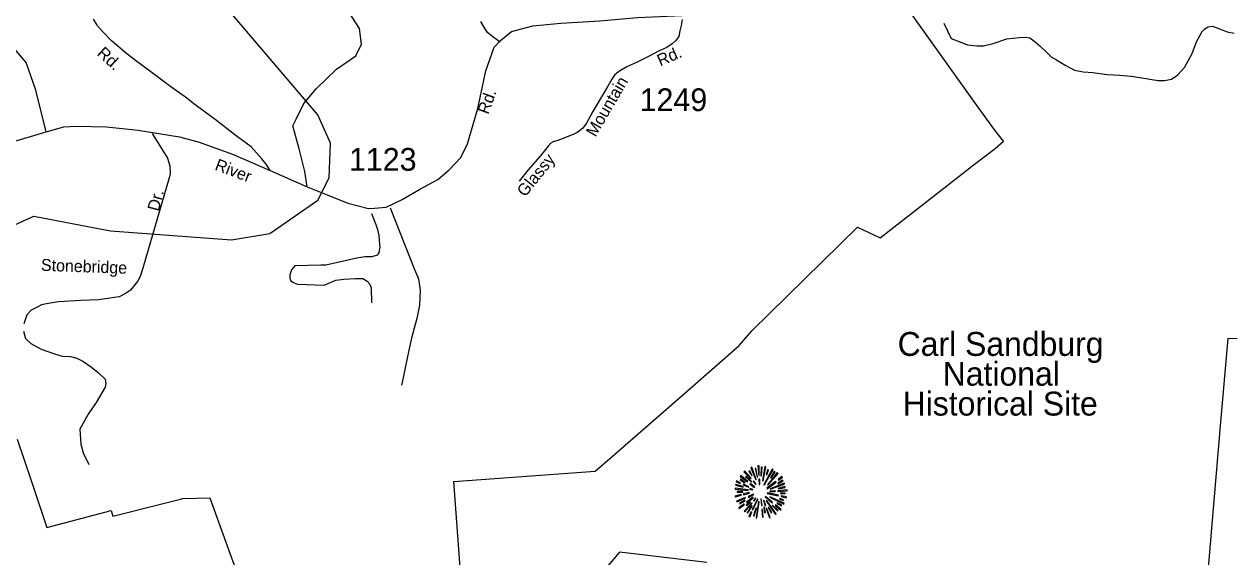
# Model space of a CAD drawing. Extents: x 884530 to 1028605, y 526725 to 653634.
# Drawn here: x 964663 to 971324, y 568759 to 571686 of the extents above; entities that cross this region are included whole.
import ezdxf

# ---------------------------------------------------------------- set-up
doc = ezdxf.new("R2010")
doc.units = 0
for name, color, linetype in [('Exist Boundary Land Use Park National US Park Service', 7, 'Continuous'), ('Exist Boundary Land Use Reservation Military US Department of Defense Label', 7, 'Continuous'), ('Exist Boundary Political City Limit New', 7, 'Continuous'), ('Exist Geographical Mountain Summit CELL', 7, 'Continuous'), ('Exist Hydrographic Creek Single Shore', 7, 'Continuous'), ('Exist Road Non-System Type 51', 7, 'Continuous'), ('Exist Road Non-System Type 51 Label', 7, 'Continuous'), ('Exist Road Secondary Type 51 Attributed', 7, 'Continuous'), ('Exist Road Secondary Type 51 Label', 7, 'Continuous'), ('Exist Road Secondary Type 51 Number Label', 7, 'Continuous'), ('Map Preparation Boundary City Limit Buffer Line', 7, 'Continuous')]:
    doc.layers.add(name, color=color, linetype=linetype)

msp = doc.modelspace()

# ---------------------------------------------------------------- linework, layer by layer
at = {"layer": 'Exist Boundary Land Use Park National US Park Service'}
for points in [[(967124.7, 567828.8), (967025.4, 569171.7), (967802.5, 569230.1), (967894.8, 569310.8), (968280.1, 569645.9), (968501.3, 569839.1), (968593.1, 569920.7), (968664.2, 570000), (969243.8, 570570.5), (969369.6, 570511.7), (969719, 570785.1), (969887.8, 570917.1), (970000.9, 571003.9), (970047.2, 571043.5), (970000, 571104.1), (969903.1, 571238.5), (969525.8, 571763.1)], [(971330.9, 569957.4), (971280.5, 569958.9), (971239, 569477.8), (971149.3, 568438.1)], [(968415.4, 568727.4), (967935.5, 568784.1), (967665.6, 568466)]]:
    msp.add_lwpolyline(points, dxfattribs=at)
at = {"layer": 'Exist Boundary Political City Limit New'}
msp.add_lwpolyline([(964624.8, 569404.9), (964701.2, 569177.2), (964710, 569151), (964787.9, 568919), (965140.8, 569013), (965150.1, 568982.2), (965419, 569049.8), (965523.1, 569075.9), (965532.8, 569078.3), (965683.3, 569082.9), (965795.1, 568773.8), (965857, 568602.9)], dxfattribs=at)
at = {"layer": 'Exist Geographical Mountain Summit CELL'}
for points in [[(968620.2, 569225.3), (968656.2, 569187.9), (968659.5, 569190.4), (968624.3, 569230)], [(968647.8, 569226.8), (968663.4, 569205), (968665.3, 569206.4), (968651.9, 569230.8)], [(968658.7, 569248.6), (968684.9, 569181.7), (968687.8, 569182.7), (968663.8, 569251.1)], [(968692.6, 569196.6), (968695.1, 569197.3), (968686, 569245.3), (968681.7, 569244.2)], [(968697.3, 569258), (968701.3, 569206), (968704.5, 569206.4), (968703.1, 569259.1)], [(968713.3, 569203.9), (968717.2, 569203.9), (968720.9, 569251.1), (968715.4, 569251.1)], [(968725.3, 569175.5), (968740.2, 569252.5), (968734.7, 569254.3), (968722, 569176.3)], [(968728.5, 569153.7), (968731.4, 569151.9), (968780.1, 569236.5), (968774.7, 569240.2)], [(968743, 569210.7), (968746.3, 569209.6), (968755.8, 569236.5), (968751.1, 569238.3)], [(968749.6, 569155.1), (968751.8, 569153), (968807.4, 569217.3), (968803.4, 569222)], [(968787, 569226.8), (968766, 569193.3), (968768.9, 569192.2), (968791.4, 569223.5)], [(968574.1, 569151.5), (968615.5, 569142), (968616.6, 569145.3), (968575.2, 569156.2)], [(968577, 569170.8), (968599.5, 569162.1), (968600.6, 569165), (968578.5, 569175.9)], [(968598.8, 569181.7), (968624.6, 569165.3), (968626.8, 569167.9), (968601.7, 569185.7)], [(968599.9, 569200.6), (968639.5, 569170), (968641.7, 569172.2), (968603.5, 569205)], [(968615.5, 569153.7), (968646, 569141.7), (968647.1, 569143.9), (968617.7, 569157.7)], [(968628.2, 569197.6), (968660.9, 569168.6), (968663.1, 569170.8), (968631.1, 569202.8)], [(968651.9, 569159.1), (968676.9, 569140.2), (968679.1, 569143.1), (968654.4, 569162.4)], [(968671.5, 569172.2), (968685.3, 569155.8), (968687.4, 569158), (968674.7, 569175.2)], [(968702.7, 569184.6), (968704.1, 569155.5), (968706.7, 569155.8), (968706.7, 569184.9)], [(968746.3, 569135.2), (968748.1, 569132.6), (968796.8, 569168.6), (968793.6, 569173)], [(968763.4, 569132.3), (968764.5, 569130), (968842.6, 569158.7), (968840.8, 569163.5)], [(968807.4, 569160.3), (968835, 569175.2), (968832.1, 569180.2), (968806, 569162.8)], [(968807.4, 569183.1), (968809.2, 569180.6), (968832.1, 569196.9), (968828.4, 569200.6)], [(968570.1, 569092.7), (968571.5, 569087.5), (968607.5, 569098.1), (968605.3, 569101.4)], [(968571.5, 569130.4), (968643.5, 569123.5), (968643.8, 569126.4), (968571.5, 569135.5)], [(968579.9, 569065), (968582.5, 569060.3), (968627.9, 569080.3), (968626.4, 569085)], [(968583.6, 569113), (968613.3, 569114.5), (968613.3, 569118.1), (968582.5, 569118.1)], [(968615.9, 569104), (968616.9, 569099.2), (968650.1, 569107.6), (968649.3, 569111.2)], [(968633.6, 569058.5), (968636.6, 569054.8), (968671.1, 569083.2), (968669.3, 569085.7)], [(968643.5, 569089.7), (968645.7, 569085), (968674.4, 569100.2), (968673.3, 569103.6)], [(968652.2, 569129.4), (968669.3, 569127.1), (968669.7, 569129.4), (968652.9, 569133.7)], [(968672.2, 569067.9), (968675.5, 569065), (968685.6, 569081.4), (968683.8, 569082.8)], [(968736.6, 569088.7), (968775.1, 569053.4), (968777.6, 569057.7), (968738.4, 569090.9)], [(968747.7, 569105.8), (968808.5, 569093.8), (968809.6, 569098.1), (968748.9, 569109.4)], [(968761.6, 569086.1), (968839.7, 569047.9), (968841.5, 569053.4), (968763.1, 569089)], [(968762.4, 569119.6), (968762.4, 569116.7), (968792.5, 569116.7), (968793.2, 569121.7)], [(968805.6, 569118.5), (968857.9, 569121.7), (968858.2, 569126.4), (968806, 569121.7)], [(968809.2, 569132.3), (968845.9, 569138.8), (968844.5, 569144.3), (968807.8, 569134.5)], [(968820.5, 569106.5), (968847, 569104.2), (968847, 569108.6), (968820.9, 569109.7)], [(968824.5, 569089.3), (968852.8, 569082.1), (968853.5, 569087.5), (968825.5, 569093.8)], [(968591.2, 569028.3), (968594, 569024.3), (968622.4, 569045.4), (968619.8, 569048.7)], [(968597.4, 569049.1), (968626.4, 569065.8), (968624.3, 569069.4), (968595.2, 569054.1)], [(968622.1, 569008.7), (968625, 569006.2), (968665.7, 569053.8), (968662.8, 569055.9)], [(968637.4, 569040), (968656.6, 569058.1), (968653.3, 569060.3), (968632.9, 569043.2)], [(968662, 569040), (968637, 569000.7), (968640.2, 568998.2), (968666, 569037.8)], [(968665.3, 569018.5), (968669.7, 569016.7), (968696.2, 569075.2), (968693.7, 569076)], [(968676.9, 568983.3), (968688.9, 569026.1), (968685.3, 569026.5), (968672.5, 568984.3)], [(968686.7, 568973.1), (968691.4, 568972), (968704.1, 569061.3), (968700.9, 569062.1)], [(968712.2, 569077), (968716.1, 569040), (968720.6, 569040.3), (968715.4, 569077.8)], [(968718.3, 569018.5), (968722, 568976), (968726, 568977), (968722.7, 569018.5)], [(968728.2, 569068.3), (968736.9, 569038.5), (968740.9, 569040.3), (968730.3, 569069.4)], [(968738, 569001.8), (968732.5, 569031.6), (968729.2, 569031.6), (968733.6, 569000.7)], [(968742.7, 569066.1), (968793.2, 568991.3), (968796.8, 568994.1), (968745.2, 569067.2)], [(968742.7, 569023.3), (968760.2, 568973.4), (968764.5, 568975.2), (968745.6, 569024)], [(968753.2, 569029), (968769.2, 568999.6), (968773.3, 569001.8), (968756.9, 569030.5)], [(968775.1, 569040.3), (968805.2, 569011.2), (968808.5, 569013.8), (968777.3, 569042.8)], [(968791.8, 569041), (968822.3, 569015.2), (968825.5, 569018.9), (968793.6, 569043.6)], [(968800.8, 569052), (968825.9, 569038.9), (968828.4, 569042.5), (968803.1, 569055.9)], [(968815, 569076), (968836.1, 569067.9), (968837.9, 569072.3), (968816.5, 569079.2)], [(968647.1, 568981.5), (968651.9, 568978.6), (968662.8, 569003.2), (968659.5, 569005.4)]]:
    msp.add_lwpolyline(points, close=True, dxfattribs=at)
at = {"layer": 'Exist Hydrographic Creek Single Shore'}
msp.add_lwpolyline([(963262.4, 568538.8), (963374.9, 568694.6), (963495.8, 568936.4), (963563.6, 569637.7), (963663.2, 569868.7), (963818.3, 570013.2), (964200, 570199.2), (964528.8, 570547), (964715.3, 570631.8), (965137.9, 570551.1), (965803.3, 570501.6), (966013, 570536.8), (966277.8, 570718.4), (966340.3, 570841.9), (966347, 571032.2), (966277.2, 571187.8), (965716.4, 571848.9), (965306.9, 572546.3), (965035.6, 572896.3), (964906.2, 573253.3), (964918.3, 573601), (965032.1, 573999.1), (965010.2, 574091.4)], dxfattribs=at)
at = {"layer": 'Exist Road Non-System Type 51'}
for points in [[(967279.3, 571587.5), (967240.3, 571617.1), (967223.1, 571629.2), (967209, 571643.4), (967193.8, 571666.6), (967173.6, 571701)], [(969719.2, 571692.2), (969759.8, 571608.9), (969849.4, 571572.7), (969902.6, 571567.9), (969936.3, 571568.6), (969991.1, 571581.2), (970065, 571605.3), (970135.4, 571613.2), (970169.6, 571615.4), (970190.9, 571611.1), (970220.8, 571589.8), (970246.5, 571568.4), (970282.8, 571532.1), (970308.4, 571506.5), (970338.2, 571491.6), (970385.2, 571461.7), (970436.5, 571433.9), (970485.6, 571425.4), (970538.9, 571421.1), (970617.8, 571410.4), (970686.2, 571406.1), (970750.6, 571400.4), (970794.8, 571393.8), (970832.1, 571388.1), (970861.6, 571382.4), (970896.6, 571377.7), (970931.5, 571376.8), (970971, 571385.1), (971006, 571408.1), (971041.7, 571449.4), (971084.8, 571526.4), (971107.7, 571590.1), (971138.5, 571646.1), (971153.5, 571661.3), (971172.7, 571672.4), (971196.1, 571675.4), (971248.4, 571656.1), (971277.5, 571645.3), (971316, 571638)], [(965366.5, 571086.1), (965451, 570949.4), (965463.8, 570907.2), (965465.2, 570866.4), (965460.8, 570841.4), (965314.9, 570345.7), (965300, 570298.7), (965285.5, 570271.3), (965270.3, 570251.9), (965247.4, 570224.4), (965220.3, 570206.9), (965185.5, 570187.1), (965071.2, 570170.4), (964973.7, 570167.1), (964852.6, 570160.3), (964785.3, 570150.2), (964758.5, 570143.5), (964738.3, 570133.4), (964701.5, 570114), (964677.5, 570088), (964661.6, 570038.9)], [(966572.4, 570646.1), (966597, 570586.3), (966606, 570558.5), (966612.7, 570525.6), (966615.2, 570499), (966616.6, 570475.5), (966618.4, 570460.6), (966613.2, 570431.7), (966604.3, 570416.3), (966574.5, 570407.2), (966535.6, 570407.2), (966492, 570400.2), (966322.3, 570361.3), (966294.7, 570361.3), (966150.2, 570359), (966131.9, 570336.1), (966122.7, 570308.5), (966122.7, 570290.2), (966129.5, 570276.4), (966147.9, 570265), (966166.3, 570258), (966313.1, 570251.2), (966377.3, 570278.8), (966420.8, 570285.6), (966485.1, 570287.9), (966524.1, 570287.9), (966549.3, 570274.1), (966563, 570258), (966569.9, 570237.4), (966572.2, 570154.9)], [(966674.3, 570676.4), (966809, 570338.6), (966830.4, 570286.1), (966840.8, 570224.8), (966836.3, 570142.1), (966821.4, 570068.1), (966806.4, 570015.3), (966792.3, 569961), (966775.7, 569885.9), (966759.2, 569806.5), (966751.7, 569770.2), (966744.7, 569736), (966737.8, 569702.8)], [(964658.8, 569999.7), (964670.4, 569959.1), (964700, 569930.9), (964757, 569899.8), (964829.4, 569873.9), (964871.9, 569862.2), (964918.2, 569860.3), (964953.2, 569850.7), (964986.3, 569833.6), (965032.5, 569800.3), (965071.2, 569770.2), (965108, 569734.5), (965111.9, 569711.3), (965108, 569691.9), (965059.6, 569606.7), (965015.1, 569542.8), (964969.2, 569459.7), (964974.4, 569376.9), (964988, 569329.8), (965019, 569266)]]:
    msp.add_lwpolyline(points, dxfattribs=at)
at = {"layer": 'Exist Road Secondary Type 51 Attributed'}
for points in [[(966218.6, 570793.1), (966206.2, 570877.3), (966175.3, 571000.9), (966139.7, 571127.8), (966158.5, 571163.8), (966200.6, 571250.8), (966270.8, 571332.3), (966380.2, 571439), (966486.9, 571512.1), (966517.8, 571576.7), (966506.5, 571663.7), (966402.7, 571826.6), (966346.6, 571989.6), (966327.1, 572147.6), (966304.7, 572428.4), (966293.4, 572627.9)], [(966015.9, 570881.6), (965993.6, 570917.6), (965970.1, 570947.3), (965910.1, 571012.4), (965828.3, 571073.3), (965713.3, 571163.2), (965604, 571243), (965549.5, 571284.9), (965469.2, 571341.8), (965365.9, 571419.5), (965274.3, 571486.7), (965217.7, 571530.7), (965176.9, 571568.1), (965143.8, 571595.2), (965093.7, 571647), (965066.7, 571678), (965064.7, 571682), (965043.8, 571714.8)], [(966218.6, 570793.1), (966328.1, 570748.2), (966443.2, 570703.3), (966556.8, 570673.7), (966588.9, 570674.6), (966653.7, 570680.8), (966740.7, 570722.9), (966841.8, 570781.9), (966937.2, 570832.5), (966999, 570885.8), (967063.5, 570953.2), (967100, 571029.1), (967156.2, 571222.9), (967201.1, 571430.7), (967246, 571560), (967282.5, 571596.5), (967341.4, 571647), (967459.3, 571677.9), (967613.7, 571692), (967827, 571706), (968034.7, 571722.9), (968279.9, 571733.8)], [(968279.6, 571713.4), (968274.4, 571679.5), (968267.4, 571649.8), (968262.4, 571619.9), (968251.8, 571604.3), (968243.4, 571594.5), (968224.9, 571579.1), (968196.1, 571558.2), (968153.5, 571539.7), (968094.5, 571509.7), (968033.2, 571477.7), (967976.3, 571451.6), (967941.7, 571432.9), (967921.2, 571417.5), (967908.8, 571406), (967893.9, 571384.5), (967872.5, 571345.3), (967832.2, 571278.5), (967789.7, 571205.9), (967753.6, 571143.2), (967734.7, 571115.8), (967716, 571100.4), (967703.8, 571090.8), (967681.3, 571079.7), (967630.5, 571059.5), (967592, 571044.6), (967571.9, 571039.4), (967557.6, 571031.9), (967543, 571016.4), (967499.1, 570961.9), (967434.4, 570886), (967384.3, 570823.8)], [(964783.7, 571095.1), (964726.6, 571324.4), (964673.2, 571476), (964600.3, 571562)], [(963321, 569912.9), (963329.2, 569930.2), (963368, 570000), (963438.9, 570074.1), (963523.3, 570139.3), (963627.5, 570217.5), (963716.6, 570275.7), (963890.1, 570414.3), (963996.8, 570498.6), (964041.7, 570574.4), (964103.4, 570686.8), (964221.3, 570813.2), (964325.2, 570905.9), (964434.7, 570981.7), (964580.6, 571035.1), (964783.7, 571095.1)], [(964783.7, 571095.1), (964881.9, 571123.2), (964949.3, 571126), (965114.9, 571123.2), (965288.9, 571103.5), (965516.3, 571067), (965625.8, 571038.9), (965808.2, 570971.5), (966015.9, 570881.6)], [(966015.9, 570881.6), (966218.6, 570793.1)]]:
    msp.add_lwpolyline(points, dxfattribs=at)
at = {"layer": 'Map Preparation Boundary City Limit Buffer Line'}
msp.add_lwpolyline([(964624.8, 569404.9), (964701.2, 569177.2), (964710, 569151), (964787.9, 568919), (965140.8, 569013), (965150.1, 568982.2), (965419, 569049.8), (965523.1, 569075.9), (965532.8, 569078.3), (965683.3, 569082.9), (965795.1, 568773.8), (965857, 568602.9)], dxfattribs=at)

# ---------------------------------------------------------------- texts
at = {"layer": 'Exist Boundary Land Use Reservation Military US Department of Defense Label'}
for s, height, p in [('Carl Sandburg', 131.233, (969465.2, 569863.2)), ('National', 131.23, (969712.8, 569699.2)), ('Historical Site', 131.233, (969492.6, 569535.1))]:
    msp.add_text(s, height=height, dxfattribs=at).set_placement(p)
at = {"layer": 'Exist Road Non-System Type 51 Label'}
for s, height, rotation, p in [('Dr.', 65.62, 75.15989, (965402.4, 570654.3)), ('Stonebridge', 65.617, 358.00335, (964754.7, 570331.1))]:
    msp.add_text(s, height=height, rotation=rotation, dxfattribs=at).set_placement(p)
at = {"layer": 'Exist Road Secondary Type 51 Label'}
for s, rotation, p in [('Rd.', 317.50388, (965058.9, 571520.4)), ('Rd.', 23.53657, (968160.3, 571453.6)), ('Mountain', 59.66113, (967803.7, 571062.4)), ('Rd.', 70.21394, (967214.8, 571187)), ('Glassy', 51.17494, (967417.2, 570732.8)), ('River', 339.35464, (965706.4, 570887.6))]:
    msp.add_text(s, height=65.62, rotation=rotation, dxfattribs=at).set_placement(p)
at = {"layer": 'Exist Road Secondary Type 51 Number Label'}
for s, p in [('1249', (968046.5, 571208.9)), ('1123', (966448.4, 570881))]:
    msp.add_text(s, height=125, dxfattribs=at).set_placement(p)

doc.saveas('drawing.dxf')
